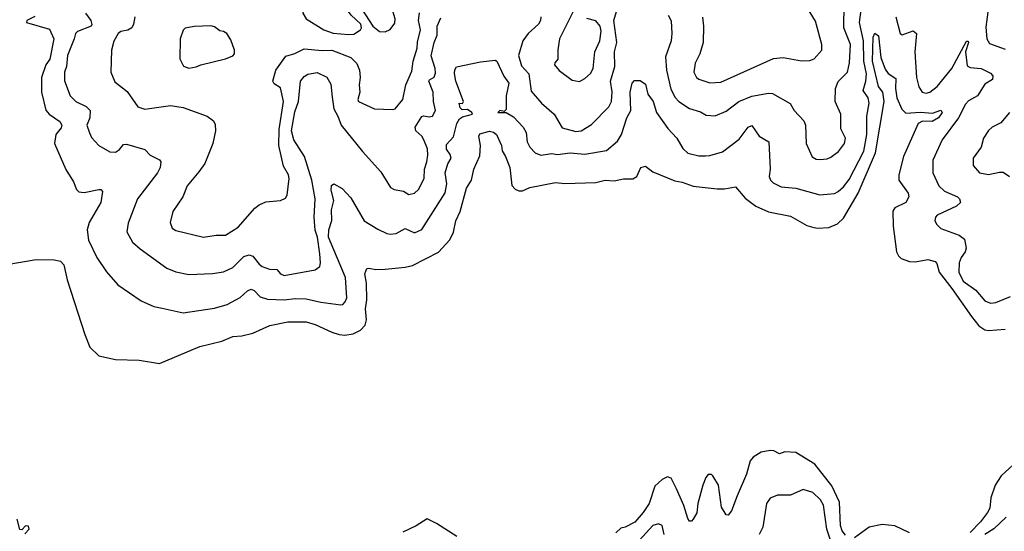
# Model space of a CAD drawing. Extents: x 1690054 to 1842981, y 782881 to 914114.
# Tile 281 of 656: x 1743543 to 1748911, y 882323 to 885110. Entities that reach past the tile are written whole.
import ezdxf

# ---------------------------------------------------------------- set-up
doc = ezdxf.new("R2010")
doc.units = 0

msp = doc.modelspace()

# ---------------------------------------------------------------- linework, layer by layer
at = {"layer": '0CON10XD'}
for points in [[(1745335, 885029.1), (1745365, 885031.8), (1745401.1, 885055), (1745406.4, 885065), (1745403.4, 885085), (1745349.7, 885135), (1745315, 885181.2), (1745294.2, 885225), (1745275, 885240.7), (1745245, 885243.8), (1745205, 885226.2), (1745165, 885218.6), (1745128.3, 885221.7), (1745093, 885177), (1745086, 885145), (1745104.3, 885114.3), (1745201.4, 885055), (1745252.5, 885037.5), (1745335, 885029.1)], [(1747265.5, 885124.5), (1747271.1, 885075), (1747268.8, 884985), (1747250.9, 884925), (1747225, 884873.3), (1747218.9, 884825), (1747232.5, 884795), (1747245.6, 884785.6), (1747305, 884766.4), (1747365, 884769.5), (1747651.9, 884898.1), (1747705, 884904.5), (1747805, 884886.5), (1747851.3, 884888.7), (1747875, 884896), (1747915.8, 884945), (1747916.9, 884975), (1747881.3, 885101.3), (1747768.2, 885288.2)], [(1745535, 885044.3), (1745562.5, 885057.5), (1745588.6, 885091.4), (1745590.8, 885115), (1745577.4, 885157.4), (1745549.5, 885185), (1745533.5, 885215), (1745515, 885224.7), (1745450.7, 885219.3), (1745413, 885207), (1745405.3, 885194.7), (1745407.7, 885167.7), (1745469.4, 885075), (1745505, 885046.5), (1745535, 885044.3)], [(1747078.1, 885135), (1747095.6, 885104.4), (1747098.4, 885035), (1747094.1, 884995), (1747063.1, 884906.9), (1747070, 884835), (1747092.2, 884732.2), (1747116.9, 884686.9), (1747136.4, 884665), (1747195, 884626.5), (1747255, 884607.8), (1747285, 884590.6), (1747335, 884586.5), (1747395, 884611.8), (1747464.3, 884665), (1747535, 884692.7), (1747625, 884709.5), (1747647.4, 884707.4), (1747744.3, 884654.3), (1747765.8, 884615), (1747818.8, 884558.8), (1747826.7, 884535), (1747830.6, 884435), (1747863.8, 884363.8), (1747885, 884350.6), (1747905, 884348.9), (1747945, 884351.5), (1747965, 884360.6), (1748007.3, 884392.7), (1748040, 884435), (1748044.4, 884465), (1748019.6, 884515), (1748020, 884595), (1747989.3, 884665), (1747990.4, 884735), (1748005, 884772.9), (1748055.3, 884824.7), (1748067.6, 884875), (1748073.3, 884975), (1748036.6, 885066.6), (1748038.5, 885195)], [(1748006, 884174), (1748035, 884199.1), (1748065, 884239.5), (1748145, 884393.1), (1748162.1, 884485), (1748161.9, 884585), (1748174.1, 884655), (1748169.3, 884685), (1748142.5, 884725), (1748156.8, 884775), (1748158.9, 884815), (1748145.7, 884885), (1748143.2, 884995), (1748120.9, 885095), (1748135.9, 885205)], [(1743902, 885145), (1743931.5, 885105), (1743936.9, 885083.1), (1743932.5, 885075), (1743857.8, 885045), (1743846.7, 885035), (1743840.2, 885005), (1743803.8, 884915), (1743798.7, 884855), (1743786.9, 884825), (1743786.8, 884776.8), (1743818.5, 884695), (1743849.4, 884665), (1743905, 884636.5), (1743926.7, 884615), (1743926.2, 884575), (1743909.7, 884535), (1743924.1, 884494.1), (1743935, 884468), (1743975.5, 884425.5), (1744035, 884390), (1744065, 884388.5), (1744086.8, 884403.2), (1744109.5, 884430.5), (1744125, 884432), (1744225, 884403.8), (1744255, 884371.2), (1744305, 884346.7), (1744313.3, 884335), (1744309.2, 884305), (1744294.3, 884275), (1744185.5, 884135), (1744135, 884002.5), (1744128, 883955), (1744158.9, 883898.9), (1744200.9, 883860.9), (1744345, 883756.9), (1744395, 883736.7), (1744465, 883722.5), (1744595, 883726.5), (1744655, 883736.2), (1744705, 883760), (1744765, 883820.5), (1744795, 883828.2), (1744815, 883822.5), (1744848.2, 883778.2), (1744865.5, 883765.5), (1744905, 883751.8), (1744945, 883749.1), (1744965.2, 883725.2), (1744985, 883716), (1745155, 883747.5), (1745178.9, 883765), (1745183.5, 883785), (1745180, 883835), (1745166.3, 883925), (1745153.9, 883963.9), (1745148.3, 884035), (1745154.7, 884135), (1745136.6, 884235), (1745095.2, 884365), (1745038.3, 884455), (1745024.8, 884505), (1745042.4, 884607.6), (1745062.9, 884665), (1745074.6, 884775), (1745095, 884800.8), (1745115, 884812.9), (1745165, 884823.3), (1745217.9, 884797.9), (1745239.4, 884759.4), (1745247.7, 884687.7), (1745255.8, 884625), (1745277.9, 884585), (1745295, 884535.8), (1745411.7, 884391.7), (1745512.1, 884282.1), (1745565, 884196), (1745585, 884184.2), (1745635, 884176.7), (1745665, 884158.6), (1745695, 884164.4), (1745716.9, 884185), (1745748.2, 884245), (1745750, 884295), (1745763.8, 884335), (1745767.7, 884372.3), (1745766.2, 884406.2), (1745746.3, 884456.3), (1745735, 884475.3), (1745703.3, 884505), (1745699.5, 884525), (1745735, 884582.1), (1745745, 884586.7), (1745775, 884581.2), (1745793.8, 884585), (1745809.5, 884615), (1745798.4, 884665), (1745798.3, 884715), (1745773.5, 884775), (1745776.9, 884783.1), (1745803.6, 884796.4), (1745810.4, 884819.6), (1745808.3, 884845), (1745786.3, 884913.7), (1745803.5, 884985), (1745820, 885025), (1745819.8, 885075), (1745839.3, 885120.7)], [(1744171.1, 885125), (1744164.4, 885085), (1744154.2, 885065), (1744133, 885053), (1744095, 885046.5), (1744080, 885035), (1744057.4, 884992.6), (1744043.2, 884945), (1744040.7, 884825), (1744061.7, 884771.7), (1744129.4, 884719.4), (1744186.7, 884635), (1744225, 884623.3), (1744365, 884641.8), (1744435, 884631.8), (1744564.6, 884584.6), (1744599.6, 884559.6), (1744608.7, 884538.7), (1744610.6, 884505), (1744595.6, 884435), (1744553.4, 884326.6), (1744519.1, 884280.9), (1744455.8, 884205), (1744431.9, 884145), (1744378.6, 884065), (1744364.5, 884005), (1744373.8, 883975), (1744395, 883961.4), (1744545, 883925.6), (1744615, 883937.1), (1744665, 883936.5), (1744735, 883978.9), (1744825, 884082.9), (1744848.9, 884101.1), (1744885, 884117.1), (1744965.8, 884125.8), (1744992.3, 884137.7), (1745001.5, 884155), (1745012.5, 884245), (1745008.1, 884265), (1744981.5, 884311.5), (1744956.8, 884425), (1744958.5, 884511.5), (1744980.8, 884665), (1744965, 884738.1), (1744931.5, 884761.5), (1744924.1, 884775.9), (1744940.4, 884835), (1744995, 884912.1), (1745043.8, 884926.2), (1745095, 884951.6), (1745192.5, 884942.5), (1745245, 884944.5), (1745348.6, 884905), (1745381.6, 884871.6), (1745395.2, 884835.2), (1745399.6, 884795), (1745394.5, 884755), (1745398.2, 884715), (1745386, 884675), (1745391.2, 884665), (1745476.7, 884625), (1745575, 884620), (1745590, 884625), (1745632.2, 884675), (1745648.9, 884755), (1745680.9, 884829.1), (1745688.1, 884885), (1745711.1, 884955), (1745712.5, 884987.5), (1745728.4, 885055), (1745716.9, 885105), (1745723.4, 885146.6)], [(1746384.5, 885125), (1746383.2, 885105), (1746370.9, 885085), (1746315, 885035.3), (1746286.9, 884995), (1746261.8, 884915), (1746279.2, 884859.3), (1746318.2, 884815), (1746330.8, 884720.8), (1746387.8, 884655), (1746456.9, 884595), (1746501.1, 884521.1), (1746575, 884500.4), (1746605, 884505.5), (1746660.6, 884539.4), (1746755, 884635.7), (1746769.2, 884665), (1746773.6, 884716.4), (1746763.5, 884775), (1746788.2, 884855), (1746786.3, 884935), (1746798.2, 884985), (1746781.6, 885105), (1746796.2, 885155)], [(1746560, 885155), (1746485.3, 885005), (1746476.6, 884946.6), (1746477.5, 884895), (1746460, 884875), (1746459.5, 884865), (1746485, 884833.5), (1746555, 884780.6), (1746595, 884774.3), (1746625, 884789.2), (1746655, 884817.1), (1746670.4, 884845), (1746678.4, 884935), (1746706.9, 884995), (1746712.6, 885047.4), (1746708.4, 885075), (1746685, 885104.3), (1746635, 885116.4)], [(1748821.7, 885151.7), (1748810.5, 885069.5), (1748816.2, 885006.2), (1748831.2, 884981.2), (1748915, 884948.7)], [(1743625, 885126.7), (1743582.5, 885105), (1743580, 885095), (1743705, 885057.9), (1743729.1, 885005), (1743707.1, 884895), (1743685, 884864.5), (1743662.2, 884795), (1743662.2, 884715), (1743686.4, 884616.4), (1743704.5, 884595), (1743761.8, 884555), (1743772.7, 884535), (1743768.8, 884521.2), (1743741.2, 884485), (1743733.5, 884435), (1743795, 884293.1), (1743836.5, 884226.5), (1743853.1, 884185), (1743865, 884173.1), (1743895, 884168.5), (1743975, 884185.3), (1743985.8, 884185), (1743994.4, 884175), (1743986.4, 884113.6), (1743922.7, 884005), (1743911.8, 883965), (1743918.5, 883908.5), (1743964.7, 883814.7), (1744016.2, 883736.2), (1744078, 883665), (1744205, 883579.2), (1744275, 883547.8), (1744319.4, 883539.4), (1744435, 883512.2), (1744605, 883539.1), (1744675, 883558.9), (1744745, 883596.4), (1744785, 883633.2), (1744805, 883642), (1744821.5, 883635), (1744855, 883599.5), (1744895, 883588.2), (1744985, 883583.5), (1745045, 883591.8), (1745105, 883589.1), (1745185, 883570.9), (1745294.2, 883555.8), (1745305, 883559.2), (1745317.6, 883572.4), (1745326.1, 883595), (1745319.2, 883705), (1745226.9, 883925), (1745228.2, 883965), (1745245.3, 884015.3), (1745244, 884074), (1745255.3, 884125), (1745241.7, 884181.7), (1745243.3, 884206.7), (1745255, 884216), (1745301.2, 884191.2), (1745348.8, 884138.8), (1745421.4, 884015), (1745495, 883968.9), (1745545, 883945.6), (1745565, 883941.5), (1745595, 883946.2), (1745645, 883973.3), (1745695, 883948.2), (1745735, 883966.7), (1745863, 884167), (1745871.6, 884215), (1745862.3, 884275), (1745877.5, 884325), (1745894.8, 884355), (1745889.5, 884375), (1745870, 884405), (1745869.8, 884430.2), (1745908.3, 884471.7), (1745925.6, 884544.4), (1745940.6, 884569.4), (1745958.2, 884581.8), (1746012.5, 884595), (1746007.5, 884605), (1745985, 884620), (1745955, 884618.8), (1745945, 884630), (1745940, 884655), (1745957, 884653), (1745962.5, 884665), (1745920.8, 884775), (1745913.3, 884816.7), (1745915, 884837.5), (1745925, 884853.3), (1746055, 884880), (1746135, 884890), (1746145, 884883.3), (1746182.1, 884802.1), (1746209.5, 884765), (1746194.6, 884695), (1746195, 884620), (1746185, 884610), (1746160, 884615), (1746150, 884605), (1746195, 884603.8), (1746235, 884581.2), (1746287.8, 884525), (1746303.8, 884495), (1746309.5, 884445), (1746325.3, 884415.3), (1746353.1, 884385), (1746385, 884371.5), (1746445, 884380.3), (1746475, 884376.2), (1746545, 884384.1), (1746625, 884377.5), (1746742.9, 884397.1), (1746801.5, 884448.5), (1746824.5, 884485), (1746853.8, 884576.2), (1746874.5, 884615), (1746872.2, 884715), (1746882.7, 884765), (1746895, 884778.9), (1746925, 884778.5), (1746955, 884759.2), (1746967.9, 884705), (1746996.2, 884665), (1747015.3, 884605.3), (1747076.7, 884516.7), (1747126.4, 884465), (1747157.8, 884407.8), (1747185, 884382.9), (1747245, 884368.5), (1747281.7, 884368.3), (1747305, 884369.4), (1747375, 884389.5), (1747465, 884460), (1747515.4, 884524.6), (1747535, 884532.9), (1747575, 884475.8), (1747626.9, 884445), (1747635.5, 884295), (1747628.9, 884255), (1747635.6, 884235), (1747650.9, 884220.9), (1747695, 884199.6), (1747775, 884192), (1747905, 884156.2), (1747985, 884163.3), (1748006, 884174)], [(1748319.5, 885125), (1748344.2, 885035), (1748355, 885028), (1748415, 885048.6), (1748432.9, 885035), (1748423.2, 884935), (1748432.9, 884795), (1748444.6, 884745), (1748463.3, 884715), (1748485, 884710.3), (1748505, 884714.7), (1748545, 884745.6), (1748625, 884844.3), (1748705, 884993.8), (1748713.2, 884993.2), (1748715.8, 884985), (1748698.8, 884935), (1748708.8, 884858.8), (1748725, 884849.6), (1748785, 884843.6), (1748835, 884818.6), (1748848, 884805), (1748846, 884785), (1748805, 884758.5), (1748764.3, 884695.7), (1748715, 884668.7), (1748700.3, 884649.7), (1748661.9, 884575), (1748572.1, 884455), (1748520.9, 884345), (1748522.1, 884275), (1748554.6, 884205), (1748585.7, 884175.7), (1748656, 884145), (1748667.5, 884135), (1748672, 884115), (1748650, 884095), (1748545.8, 884045), (1748535.8, 884035), (1748532.9, 884015), (1748543.7, 883993.7), (1748565, 883972.5), (1748665, 883936.5), (1748693.3, 883915), (1748702.9, 883865), (1748698.2, 883845), (1748676, 883814), (1748665, 883786.2), (1748663.8, 883735), (1748686.7, 883685), (1748755.7, 883635.7), (1748805, 883578.9), (1748835, 883566.5), (1748865, 883570), (1748945, 883601.8)], [(1744465, 884846.7), (1744505, 884853.3), (1744530, 884865), (1744665, 884896.2), (1744705.9, 884914.1), (1744713.8, 884925), (1744713.8, 884945), (1744695, 885000), (1744672.5, 885035), (1744655, 885046.7), (1744635, 885050), (1744605, 885071.2), (1744585, 885076), (1744493.6, 885073.6), (1744445.9, 885064.1), (1744435, 885053.8), (1744418.6, 885005), (1744416.1, 884896.1), (1744436.4, 884856.4), (1744465, 884846.7)], [(1747872, 883978), (1747895, 883973.9), (1747955, 883978.6), (1748001.4, 883998.6), (1748035, 884029.3), (1748114.3, 884165), (1748209.4, 884385), (1748256.9, 884665), (1748248.3, 884715), (1748225, 884746), (1748191.9, 884885), (1748195.7, 885015), (1748205, 885037.5), (1748225, 885022.5), (1748237.8, 884905), (1748260.9, 884840.9), (1748277.4, 884817.4), (1748319.6, 884789.6), (1748317.6, 884735), (1748324.8, 884685), (1748352.5, 884622.5), (1748375, 884601.4), (1748454.4, 884605.6), (1748519.1, 884600.9), (1748565, 884618), (1748572, 884605), (1748551.4, 884575), (1748517.1, 884555), (1748465, 884558.2), (1748440.8, 884545), (1748361.2, 884365), (1748336.8, 884265), (1748335.4, 884235.4), (1748387.1, 884165), (1748390.6, 884145), (1748375, 884114.4), (1748315, 884085.6), (1748303.9, 884066.1), (1748304.6, 883985), (1748323.1, 883845), (1748333.9, 883823.9), (1748349.6, 883809.6), (1748395, 883793.2), (1748425, 883790.8), (1748495, 883803.4), (1748533.3, 883793.3), (1748542.5, 883782.5), (1748555.2, 883735), (1748625.7, 883645.7), (1748732.8, 883492.8), (1748773, 883443), (1748805, 883420.4), (1748825, 883416.1), (1748916.1, 883423.9)], [(1748939.4, 884605), (1748892.5, 884547.5), (1748845, 884524.3), (1748825, 884505.7), (1748798.5, 884465), (1748784.4, 884415), (1748741.1, 884355), (1748740.8, 884315), (1748776.3, 884276.3), (1748825, 884266.1), (1748885, 884280), (1748905, 884278.6), (1748940, 884255)], [(1743473.3, 883776.7), (1743633.7, 883803.7), (1743731.9, 883801.9), (1743765, 883794.5), (1743783.5, 883775), (1743803, 883693), (1743899.2, 883395), (1743925.9, 883325.9), (1743975, 883278.8), (1744065, 883259.2), (1744195, 883254.4), (1744305, 883237.8), (1744525, 883328.8), (1744645, 883359.1), (1744705, 883384.5), (1744755, 883387.8), (1744815, 883402.9), (1744906.7, 883443.3), (1745005, 883463.3), (1745105, 883464), (1745155, 883449.7), (1745245, 883407.3), (1745285, 883395.9), (1745315, 883391.2), (1745362.1, 883397.9), (1745401.1, 883418.9), (1745426.6, 883445), (1745434.7, 883475), (1745428.4, 883535), (1745436.6, 883583.4), (1745434.5, 883674.5), (1745424.4, 883725), (1745435, 883754), (1745447.3, 883757.3), (1745485, 883748.6), (1745535, 883751.4), (1745645, 883761.4), (1745685, 883771.1), (1745826.7, 883843.3), (1745888.9, 883911.1), (1745908, 883952), (1745921.1, 884015), (1745944.6, 884065), (1745978.3, 884191.7), (1746005.6, 884235), (1746018.6, 884295), (1746051.2, 884368.8), (1746055.7, 884425), (1746046.2, 884475), (1746051.7, 884488.3), (1746105, 884502.5), (1746126.8, 884496.8), (1746142.5, 884485), (1746169.2, 884425), (1746173.6, 884395), (1746192.4, 884365), (1746215.2, 884305), (1746226.8, 884206.8), (1746245, 884186.2), (1746265, 884178), (1746285, 884178), (1746325, 884195.7), (1746465, 884223.3), (1746515, 884217.3), (1746685, 884222.9), (1746735, 884235.5), (1746785, 884233.1), (1746835, 884242.9), (1746886.6, 884243.4), (1746908, 884255), (1746929.4, 884305), (1746955, 884312.7), (1746995, 884281.2), (1747115, 884232.5), (1747155, 884225.6), (1747215, 884203.1), (1747345, 884188.1), (1747385, 884188.6), (1747445, 884200), (1747498.2, 884138.2), (1747555.8, 884095), (1747625, 884063.8), (1747745, 884040), (1747835, 883988.5), (1747872, 883978)], [(1748045, 882301.8), (1748027.3, 882325), (1748018.8, 882355), (1748012.3, 882482.3), (1747971.3, 882571.3), (1747877.9, 882687.9), (1747775, 882752.9), (1747715, 882755.4), (1747685, 882745.5), (1747655, 882761.5), (1747635, 882763.3), (1747585, 882753.1), (1747542.7, 882727.3), (1747525, 882706.7), (1747505.3, 882634.7), (1747455, 882516.2), (1747424.2, 882435), (1747405, 882410), (1747395, 882413.3), (1747368.6, 882455), (1747353.5, 882575), (1747322.9, 882625), (1747315, 882632.9), (1747296.9, 882633.1), (1747283.7, 882616.3), (1747267.5, 882575), (1747240.8, 882475), (1747235, 882423.8), (1747215, 882388.8), (1747205, 882378.8), (1747195, 882378.8), (1747185, 882392.5), (1747163.2, 882463.2), (1747124.6, 882555), (1747095, 882612), (1747075, 882620), (1747045, 882604.3), (1747005, 882569.1), (1746975.3, 882475), (1746942.9, 882425), (1746896.7, 882373.3), (1746845, 882344.7), (1746820.9, 882339.1), (1746793.8, 882315)], [(1749005, 882727.1), (1748893.6, 882625), (1748860.4, 882575), (1748838.4, 882505), (1748831.4, 882448.6), (1748820.3, 882425), (1748781.9, 882375), (1748725, 882316.9)], [(1747964, 882275), (1747943.8, 882335), (1747925.8, 882465), (1747909.6, 882495), (1747868.1, 882535), (1747815, 882550), (1747745, 882520.5), (1747675, 882518.9), (1747635, 882502.5), (1747615.4, 882474.6), (1747595.3, 882344.7), (1747574.5, 882305)], [(1748920.5, 882399.5), (1748853.3, 882336.7), (1748805, 882304.7)], [(1743570.8, 882309.2), (1743594.7, 882335), (1743590.5, 882350.5), (1743575, 882352.1), (1743555, 882330), (1743545, 882331.9), (1743528.7, 882388.7)], [(1745926, 882295), (1745815, 882365.3), (1745765, 882390), (1745705, 882352.2), (1745631.9, 882318.1)], [(1747055.9, 882305), (1747046.5, 882355), (1747025, 882363.8), (1746995, 882353.6), (1746905, 882255.4)], [(1748393.8, 882313.8), (1748315, 882352.9), (1748245, 882360.5), (1748175.2, 882344.8), (1748095, 882287.1)]]:
    msp.add_lwpolyline(points, dxfattribs=at)

doc.saveas('drawing.dxf')
